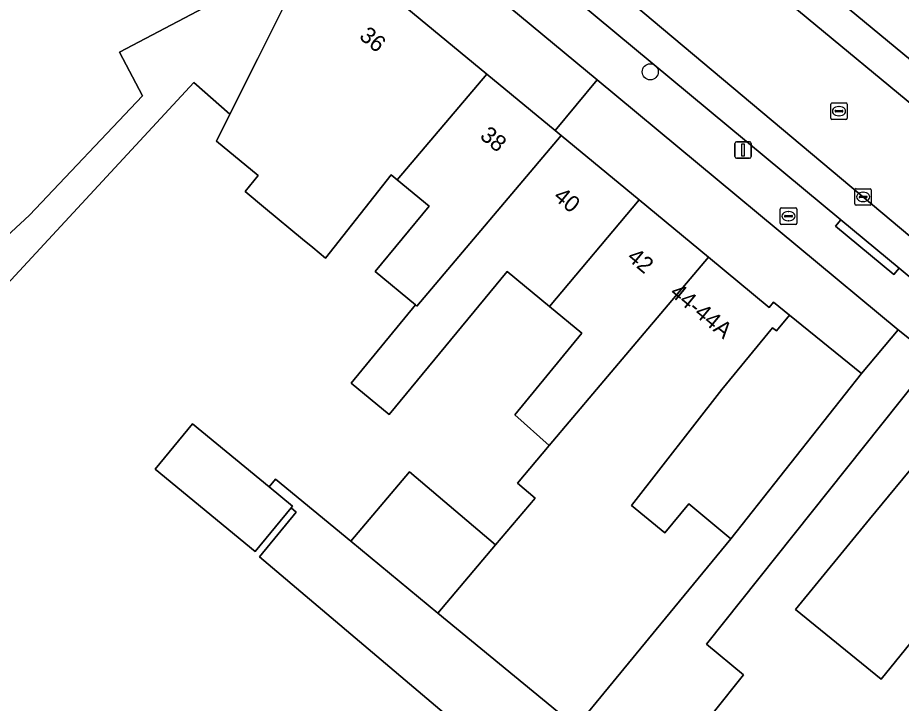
# Model space of a CAD drawing. Extents: x 158352 to 159489, y 383828 to 384603.
# Drawn here: x 159212.3 to 159266, y 384230.9 to 384272.6 of the extents above; entities that cross this region are included whole.
import ezdxf

# ---------------------------------------------------------------- set-up
doc = ezdxf.new("R2010")
doc.units = 0
for name, color, linetype in [('IMGEO_Boom', 7, 'Continuous'), ('IMGEO_Brandkraan', 7, 'Continuous'), ('IMGEO_Erf', 7, 'Continuous'), ('IMGEO_Kolk', 7, 'Continuous'), ('IMGEO_Lichtmast', 7, 'Continuous'), ('IMGEO_Pand', 7, 'Continuous'), ('IMGEO_Pand_nummerreeks', 7, 'Continuous'), ('IMGEO_Parkeervlak_open', 7, 'Continuous'), ('IMGEO_Rijbaan_lokaal_open', 7, 'Continuous'), ('IMGEO_Rioolput', 7, 'Continuous'), ('IMGEO_Voetpad_open', 7, 'Continuous')]:
    doc.layers.add(name, color=color, linetype=linetype)

msp = doc.modelspace()

# ---------------------------------------------------------------- linework, layer by layer
at = {"layer": 'IMGEO_Boom'}
msp.add_circle((159250.722, 384269.286), 0.489, dxfattribs=at)
at = {"layer": 'IMGEO_Brandkraan'}
for p, q in [((159258.621, 384260.095), (159258.621, 384260.947)), ((159258.696, 384261.021), (159259.548, 384261.021)), ((159259.109, 384260.801), (159259.134, 384260.801)), ((159259.622, 384260.947), (159259.622, 384260.095)), ((159258.88, 384260.515), (159258.88, 384260.527)), ((159259.318, 384260.478), (159258.92, 384260.478)), ((159258.923, 384260.564), (159259.321, 384260.564)), ((159259.132, 384260.241), (159259.107, 384260.241)), ((159259.364, 384260.527), (159259.364, 384260.515)), ((159259.548, 384260.021), (159258.696, 384260.021))]:
    msp.add_line(p, q, dxfattribs=at)
for points in [[(159258.621, 384260.095), (159258.621, 384260.947)], [(159258.696, 384261.021), (159259.548, 384261.021)], [(159259.622, 384260.947), (159259.622, 384260.095)], [(159259.548, 384260.021), (159258.696, 384260.021)]]:
    msp.add_lwpolyline(points, dxfattribs=at)
for centre, radius, start, end in [((159258.698, 384260.945), 0.0765, 91.552, 178.448), ((159258.698, 384260.945), 0.0765, 91.552, 178.448), ((159259.546, 384260.945), 0.0765, 1.552, 88.448), ((159259.546, 384260.945), 0.0765, 1.552, 88.448), ((159258.92, 384260.524), 0.0403, 85.8775, 175.7526), ((159258.917, 384260.514), 0.0366, 178.938, 274.7102), ((159259.321, 384260.521), 0.043, 264.8664, 352.4533), ((159259.325, 384260.526), 0.0386, 1.7309, 96.639), ((159258.698, 384260.097), 0.0765, 181.552, 268.448), ((159258.698, 384260.097), 0.0765, 181.552, 268.448), ((159259.546, 384260.097), 0.0765, 271.552, 358.448), ((159259.546, 384260.097), 0.0765, 271.552, 358.448)]:
    msp.add_arc(centre, radius, start, end, dxfattribs=at)
for centre, major_axis, ratio, start_param, end_param in [((159259.108, 384260.521), (-0.387, 0.002), 0.722429, 4.712389, 7.853982), ((159259.133, 384260.521), (-0.39, 0.002), 0.717154, 1.570796, 4.712389)]:
    msp.add_ellipse(centre, major_axis=major_axis, ratio=ratio, start_param=start_param, end_param=end_param, dxfattribs=at)
at = {"layer": 'IMGEO_Erf'}
for points in [[(159209.381, 384257.245), (159213.011, 384260.589), (159219.87, 384267.826), (159218.479, 384270.489), (159223.607, 384273.168), (159221.024, 384275.302), (159226.023, 384281.354), (159225.257, 384281.997), (159224.831, 384282.354), (159216.551, 384289.302), (159213.751, 384286.794), (159216.467, 384283.763), (159216.33, 384283.64), (159217.609, 384282.212), (159217.93, 384282.512), (159219.844, 384280.471), (159217.854, 384278.605), (159216.05, 384276.914), (159214.136, 384278.955), (159215.986, 384280.69), (159214.674, 384282.155), (159212.745, 384280.426), (159212.641, 384280.333), (159210.052, 384283.223)], [(159257.209, 384214.238), (159226.979, 384239.835), (159229.208, 384242.54), (159228.9, 384242.794), (159226.721, 384240.149), (159220.641, 384245.159), (159222.909, 384247.912), (159227.572, 384244.07), (159227.958, 384244.539), (159232.532, 384240.77), (159236.096, 384244.986), (159241.328, 384240.553), (159243.726, 384243.387), (159242.649, 384244.309), (159244.582, 384246.595), (159242.489, 384248.455), (159246.569, 384253.413), (159244.596, 384255.042), (159242.027, 384257.164), (159234.851, 384248.477), (159232.54, 384250.379), (159236.456, 384255.128), (159234.01, 384257.149), (159237.29, 384261.12), (159235.354, 384262.719), (159234.976, 384263.032), (159230.999, 384257.962), (159230.217, 384258.608), (159229.596, 384259.121), (159227.337, 384260.987), (159226.101, 384262.008), (159226.903, 384262.98), (159224.36, 384265.081), (159225.172, 384266.706), (159222.984, 384268.635), (159208.318, 384252.819)], [(159266.206, 384229.669), (159269.384, 384233.403), (159267.686, 384234.8), (159267.391, 384235.042), (159267.097, 384235.284), (159264.752, 384232.39), (159259.55, 384236.623), (159264.04, 384242.108), (159267.215, 384245.97), (159270.336, 384250), (159267.974, 384251.882), (159254.138, 384234.517), (159256.39, 384232.665), (159250.862, 384225.738)]]:
    msp.add_lwpolyline(points, dxfattribs=at)
msp.add_lwpolyline([(159263.561, 384250.962), (159259.175, 384254.496), (159258.391, 384253.548), (159258.158, 384253.74), (159255.071, 384250), (159249.585, 384242.945), (159251.614, 384241.277), (159253.062, 384243.037), (159255.624, 384240.93)], close=True, dxfattribs=at)
at = {"layer": 'IMGEO_Kolk'}
for p, q in [((159263.152, 384261.263), (159263.152, 384262.115)), ((159263.227, 384262.189), (159264.079, 384262.189)), ((159263.64, 384261.969), (159263.665, 384261.969)), ((159264.153, 384262.115), (159264.153, 384261.263)), ((159263.411, 384261.683), (159263.411, 384261.695)), ((159263.849, 384261.646), (159263.451, 384261.646)), ((159263.454, 384261.732), (159263.852, 384261.732)), ((159263.663, 384261.409), (159263.638, 384261.409)), ((159263.895, 384261.695), (159263.895, 384261.683)), ((159264.079, 384261.189), (159263.227, 384261.189))]:
    msp.add_line(p, q, dxfattribs=at)
for points in [[(159263.152, 384261.263), (159263.152, 384262.115)], [(159263.227, 384262.189), (159264.079, 384262.189)], [(159264.153, 384262.115), (159264.153, 384261.263)], [(159264.079, 384261.189), (159263.227, 384261.189)]]:
    msp.add_lwpolyline(points, dxfattribs=at)
for centre, radius, start, end in [((159263.229, 384262.113), 0.0765, 91.552, 178.448), ((159263.229, 384262.113), 0.0765, 91.552, 178.448), ((159264.077, 384262.113), 0.0765, 1.552, 88.448), ((159264.077, 384262.113), 0.0765, 1.552, 88.448), ((159263.451, 384261.692), 0.0403, 85.8775, 175.7526), ((159263.448, 384261.682), 0.0366, 178.938, 274.7102), ((159263.852, 384261.689), 0.043, 264.8664, 352.4533), ((159263.856, 384261.694), 0.0386, 1.7309, 96.639), ((159263.229, 384261.265), 0.0765, 181.552, 268.448), ((159263.229, 384261.265), 0.0765, 181.552, 268.448), ((159264.077, 384261.265), 0.0765, 271.552, 358.448), ((159264.077, 384261.265), 0.0765, 271.552, 358.448)]:
    msp.add_arc(centre, radius, start, end, dxfattribs=at)
for centre, major_axis, ratio, start_param, end_param in [((159263.639, 384261.689), (-0.387, 0.002), 0.722429, 4.712389, 7.853982), ((159263.664, 384261.689), (-0.39, 0.002), 0.717154, 1.570796, 4.712389)]:
    msp.add_ellipse(centre, major_axis=major_axis, ratio=ratio, start_param=start_param, end_param=end_param, dxfattribs=at)
at = {"layer": 'IMGEO_Lichtmast'}
for p, q in [((159255.866, 384264.139), (159255.866, 384264.939)), ((159255.866, 384264.939), (159255.866, 384264.139)), ((159255.966, 384265.039), (159256.756, 384265.039)), ((159256.756, 384265.039), (159255.966, 384265.039)), ((159256.856, 384264.939), (159256.856, 384264.139)), ((159256.856, 384264.139), (159256.856, 384264.939)), ((159256.756, 384264.039), (159255.966, 384264.039)), ((159255.966, 384264.039), (159256.756, 384264.039))]:
    msp.add_line(p, q, dxfattribs=at)
msp.add_lwpolyline([(159256.286, 384264.914), (159256.436, 384264.914), (159256.436, 384264.164), (159256.286, 384264.164), (159256.286, 384264.914)], dxfattribs=at)
for centre, start, end in [((159255.966, 384264.939), 90, 180), ((159255.966, 384264.939), 90, 180), ((159256.756, 384264.939), 0, 90), ((159256.756, 384264.939), 360, 90), ((159255.966, 384264.139), 180, 270), ((159255.966, 384264.139), 180, 270), ((159256.756, 384264.139), 270, 0), ((159256.756, 384264.139), 270, 0)]:
    msp.add_arc(centre, 0.1, start, end, dxfattribs=at)
at = {"layer": 'IMGEO_Pand'}
for points in [[(159240.801, 384269.146), (159234.31, 384274.507), (159230.61, 384277.564), (159228.372, 384273.094), (159226.87, 384270.102), (159225.172, 384266.706), (159224.36, 384265.081), (159226.903, 384262.98), (159226.101, 384262.008), (159227.337, 384260.987), (159229.596, 384259.121), (159230.217, 384258.608), (159230.999, 384257.962), (159234.976, 384263.032), (159235.354, 384262.719)], [(159235.354, 384262.719), (159237.29, 384261.12), (159234.01, 384257.149), (159236.456, 384255.128), (159236.549, 384255.051), (159245.313, 384265.419), (159244.951, 384265.718), (159240.801, 384269.146)], [(159245.313, 384265.419), (159236.549, 384255.051), (159236.456, 384255.128), (159232.54, 384250.379), (159234.851, 384248.477), (159242.027, 384257.164), (159244.596, 384255.042), (159250.056, 384261.501)], [(159254.252, 384258.035), (159250.056, 384261.501), (159244.596, 384255.042), (159246.569, 384253.413), (159242.489, 384248.455), (159244.582, 384246.595), (159247.46, 384250)], [(159241.328, 384240.553), (159237.823, 384236.41), (159246.22, 384229.492), (159248.192, 384231.89), (159251.367, 384235.752), (159255.624, 384240.93), (159253.062, 384243.037), (159251.614, 384241.277), (159249.585, 384242.945), (159255.071, 384250), (159258.158, 384253.74), (159258.391, 384253.548), (159259.175, 384254.496), (159258.211, 384255.293), (159257.952, 384254.979), (159254.252, 384258.035), (159247.46, 384250), (159244.582, 384246.595), (159242.649, 384244.309), (159243.726, 384243.387)], [(159220.641, 384245.159), (159226.721, 384240.149), (159228.9, 384242.794), (159228.989, 384242.902), (159227.572, 384244.07), (159222.909, 384247.912)], [(159273.008, 384242.577), (159268.705, 384246.115), (159267.215, 384245.97), (159264.04, 384242.108), (159259.55, 384236.623), (159264.752, 384232.39), (159267.097, 384235.284)], [(159241.328, 384240.553), (159236.096, 384244.986), (159232.532, 384240.77), (159237.823, 384236.41)]]:
    msp.add_lwpolyline(points, close=True, dxfattribs=at)
at = {"layer": 'IMGEO_Parkeervlak_open'}
for points in [[(159225.161, 384301.587), (159301.9, 384238.141)], [(159300.775, 384241.686), (159293.416, 384247.796), (159293.064, 384248.09), (159290.776, 384250), (159287.517, 384252.693), (159241.358, 384290.832), (159229.38, 384300.734)], [(159296.711, 384234.727), (159273.782, 384253.186), (159236.448, 384284.522)], [(159237.109, 384281.221), (159262.3, 384260.302), (159265.843, 384257.361), (159268.987, 384254.75), (159272.572, 384251.868), (159274.896, 384250), (159281.694, 384244.536), (159293.173, 384235.055)]]:
    msp.add_lwpolyline(points, dxfattribs=at)
at = {"layer": 'IMGEO_Rijbaan_lokaal_open'}
msp.add_lwpolyline([(159299.753, 384232.877), (159303.164, 384237.341), (159301.9, 384238.141), (159225.161, 384301.587), (159224.159, 384302.406), (159220.373, 384297.799), (159232.03, 384288.166), (159236.181, 384284.746), (159236.448, 384284.522), (159273.782, 384253.186), (159296.711, 384234.727), (159296.822, 384234.635)], dxfattribs=at)
msp.add_lwpolyline([(159227.958, 384244.539), (159227.572, 384244.07), (159228.989, 384242.902), (159228.9, 384242.794), (159229.208, 384242.54), (159226.979, 384239.835), (159257.209, 384214.238), (159260.569, 384218.206), (159259.521, 384219.068), (159250.862, 384225.738), (159256.39, 384232.665), (159254.138, 384234.517), (159267.974, 384251.882), (159265.789, 384253.623), (159263.561, 384250.962), (159255.624, 384240.93), (159251.367, 384235.752), (159248.192, 384231.89), (159246.22, 384229.492), (159237.823, 384236.41), (159232.532, 384240.77)], close=True, dxfattribs=at)
at = {"layer": 'IMGEO_Rioolput'}
for p, q in [((159261.687, 384266.468), (159261.687, 384267.32)), ((159261.762, 384267.394), (159262.614, 384267.394)), ((159262.688, 384267.32), (159262.688, 384266.468)), ((159261.946, 384266.888), (159261.946, 384266.9)), ((159262.384, 384266.851), (159261.986, 384266.851)), ((159261.989, 384266.937), (159262.387, 384266.937)), ((159262.175, 384267.174), (159262.2, 384267.174)), ((159262.43, 384266.9), (159262.43, 384266.888)), ((159262.614, 384266.394), (159261.762, 384266.394)), ((159262.198, 384266.614), (159262.173, 384266.614))]:
    msp.add_line(p, q, dxfattribs=at)
for points in [[(159261.687, 384266.468), (159261.687, 384267.32)], [(159261.762, 384267.394), (159262.614, 384267.394)], [(159262.688, 384267.32), (159262.688, 384266.468)], [(159262.614, 384266.394), (159261.762, 384266.394)]]:
    msp.add_lwpolyline(points, dxfattribs=at)
for centre, radius, start, end in [((159261.764, 384267.318), 0.0765, 91.552, 178.448), ((159261.764, 384267.318), 0.0765, 91.552, 178.448), ((159262.612, 384267.318), 0.0765, 1.552, 88.448), ((159262.612, 384267.318), 0.0765, 1.552, 88.448), ((159261.986, 384266.897), 0.0403, 85.8775, 175.7526), ((159261.983, 384266.887), 0.0366, 178.938, 274.7102), ((159262.387, 384266.894), 0.043, 264.8664, 352.4533), ((159262.391, 384266.899), 0.0386, 1.7309, 96.639), ((159261.764, 384266.47), 0.0765, 181.552, 268.448), ((159261.764, 384266.47), 0.0765, 181.552, 268.448), ((159262.612, 384266.47), 0.0765, 271.552, 358.448), ((159262.612, 384266.47), 0.0765, 271.552, 358.448)]:
    msp.add_arc(centre, radius, start, end, dxfattribs=at)
for centre, major_axis, ratio, start_param, end_param in [((159262.174, 384266.894), (-0.387, 0.002), 0.722429, 4.712389, 7.853982), ((159262.199, 384266.894), (-0.39, 0.002), 0.717154, 1.570796, 4.712389)]:
    msp.add_ellipse(centre, major_axis=major_axis, ratio=ratio, start_param=start_param, end_param=end_param, dxfattribs=at)
at = {"layer": 'IMGEO_Voetpad_open'}
for points in [[(159229.38, 384300.734), (159241.358, 384290.832), (159287.517, 384252.693), (159290.776, 384250), (159293.064, 384248.09), (159293.416, 384247.796), (159300.775, 384241.686)], [(159211.356, 384298.969), (159214.908, 384297.421), (159222.889, 384290.598), (159224.297, 384289.393), (159228.433, 384285.849), (159227.836, 384285.119), (159236.878, 384277.615), (159247.498, 384268.802), (159265.789, 384253.623), (159267.974, 384251.882), (159270.336, 384250), (159267.215, 384245.97), (159268.705, 384246.115), (159273.008, 384242.577), (159277.152, 384239.169), (159282.505, 384234.768), (159287.878, 384230.35), (159293.336, 384225.862), (159300.272, 384232.641), (159299.753, 384232.877)], [(159293.173, 384235.055), (159281.694, 384244.536), (159274.896, 384250), (159272.572, 384251.868), (159272.208, 384251.427), (159268.669, 384254.365), (159268.987, 384254.75), (159265.843, 384257.361), (159265.525, 384256.976), (159261.983, 384259.918), (159262.3, 384260.302), (159237.109, 384281.221)], [(159208.318, 384252.819), (159222.984, 384268.635), (159225.172, 384266.706), (159226.87, 384270.102), (159228.372, 384273.094), (159230.61, 384277.564), (159228.606, 384279.22), (159223.607, 384273.168), (159218.479, 384270.489), (159219.87, 384267.826), (159213.011, 384260.589), (159209.381, 384257.245)]]:
    msp.add_lwpolyline(points, dxfattribs=at)
for points in [[(159247.498, 384268.802), (159236.878, 384277.615), (159234.31, 384274.507), (159240.801, 384269.146), (159244.951, 384265.718)], [(159247.498, 384268.802), (159244.951, 384265.718), (159245.313, 384265.419), (159250.056, 384261.501), (159254.252, 384258.035), (159257.952, 384254.979), (159258.211, 384255.293), (159259.175, 384254.496), (159263.561, 384250.962), (159265.789, 384253.623)], [(159262.3, 384260.302), (159261.983, 384259.918), (159265.525, 384256.976), (159265.843, 384257.361)]]:
    msp.add_lwpolyline(points, close=True, dxfattribs=at)

# ---------------------------------------------------------------- texts
at = {"layer": 'IMGEO_Pand_nummerreeks'}
for s, rotation, p in [('36', 320.443, (159232.98, 384271.352)), ('38', 320.4427, (159240.312, 384265.295)), ('40', 320.4427, (159244.783, 384261.602)), ('42', 320.4427, (159249.248, 384257.914)), ('44-44A', 320.4451, (159251.851, 384255.764))]:
    msp.add_text(s, height=1, rotation=rotation, dxfattribs=at).set_placement(p)

doc.saveas('drawing.dxf')
